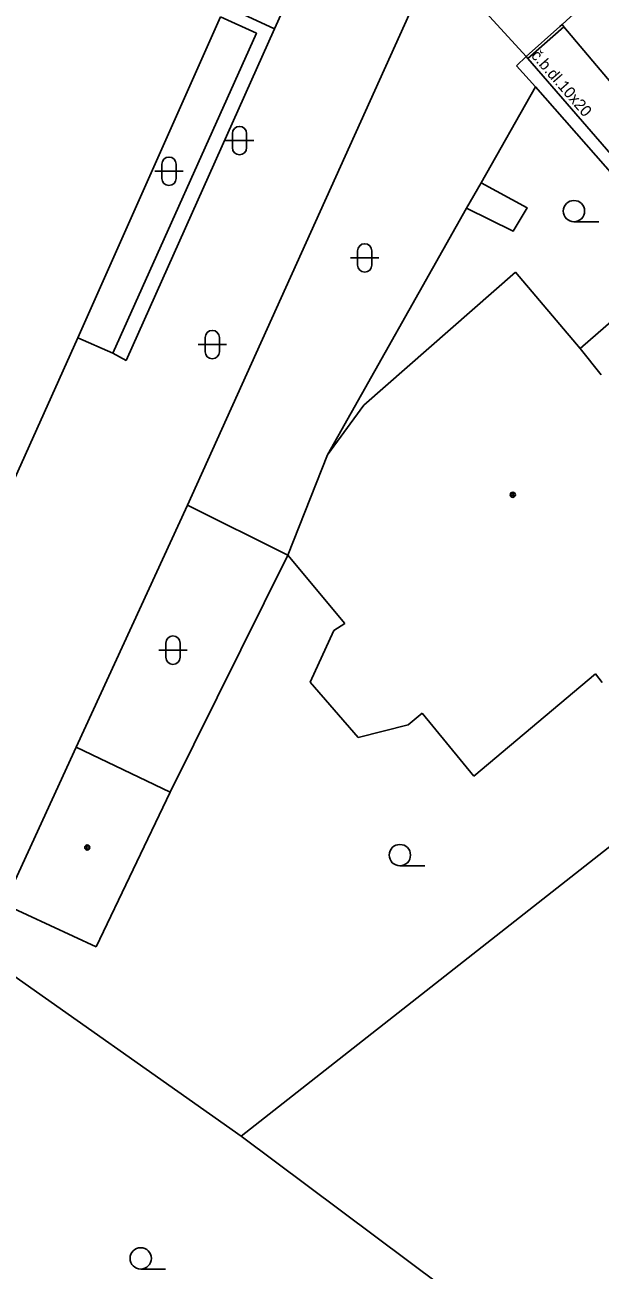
# Model space of a CAD drawing. Extents: x -600309 to -598967, y -1161267 to -1160292.
# Drawn here: x -599957.7 to -599937.48, y -1160488.76 to -1160444.95 of the extents above; entities that cross this region are included whole.
import ezdxf

# ---------------------------------------------------------------- set-up
doc = ezdxf.new("R2010")
doc.units = 0
for name, color, linetype in [('Level 11', 7, 'Continuous'), ('Level 36', 7, 'Continuous'), ('Level 39', 7, 'Continuous'), ('Level 40', 7, 'Continuous'), ('Level 5', 7, 'Continuous'), ('Level 51', 7, 'Continuous'), ('Level 7', 7, 'Continuous'), ('Level 8', 7, 'Continuous')]:
    doc.layers.add(name, color=color, linetype=linetype)

msp = doc.modelspace()

# ---------------------------------------------------------------- linework, layer by layer
at = {"layer": 'Level 11'}
for points in [[(-599947.98, -1160442.9699), (-599948.93, -1160445.09)], [(-599931.58, -1160450.81), (-599931.99, -1160451.14), (-599932.94, -1160451.9), (-599938.76, -1160445.01), (-599938.82, -1160444.93), (-599938.53, -1160444.68), (-599937.92, -1160444.14), (-599937.53, -1160443.79)], [(-599950.63, -1160444.3), (-599948.93, -1160445.09)], [(-599950.82, -1160444.6599), (-599949.56, -1160445.24), (-599954.61, -1160456.5)], [(-599940.08, -1160446.06), (-599938.9, -1160445), (-599938.82, -1160444.93)], [(-599938.76, -1160445.01), (-599940.02, -1160446.13)], [(-599948.93, -1160445.09), (-599954.14, -1160456.75)], [(-599941.6599, -1160450.5), (-599939.75, -1160447.13)], [(-599942.18, -1160451.39), (-599941.6599, -1160450.5)], [(-599941.6599, -1160450.5), (-599940.05, -1160451.38), (-599940.54, -1160452.21), (-599942.18, -1160451.39)], [(-599947.06, -1160460.08), (-599942.18, -1160451.39)], [(-599938.18, -1160456.33), (-599934.49, -1160453.12)], [(-599954.61, -1160456.5), (-599955.84, -1160455.96)], [(-599954.14, -1160456.75), (-599954.61, -1160456.5)], [(-599951.98, -1160461.84), (-599948.46, -1160463.61)]]:
    msp.add_lwpolyline(points, dxfattribs=at)
at = {"layer": 'Level 36'}
for p, q in [((-599950.406, -1160448.766), (-599950.406, -1160449.266)), ((-599949.906, -1160448.766), (-599949.906, -1160449.266)), ((-599950.656, -1160449.016), (-599949.656, -1160449.016)), ((-599952.886, -1160449.846), (-599952.886, -1160450.346)), ((-599952.386, -1160449.846), (-599952.386, -1160450.346)), ((-599953.136, -1160450.096), (-599952.136, -1160450.096)), ((-599938.4, -1160451.875), (-599937.525, -1160451.875)), ((-599946.006, -1160452.896), (-599946.006, -1160453.396)), ((-599945.506, -1160452.896), (-599945.506, -1160453.396)), ((-599946.256, -1160453.146), (-599945.256, -1160453.146)), ((-599951.366, -1160455.946), (-599951.366, -1160456.446)), ((-599950.866, -1160455.946), (-599950.866, -1160456.446)), ((-599951.616, -1160456.196), (-599950.616, -1160456.196)), ((-599952.746, -1160466.696), (-599952.746, -1160467.196)), ((-599952.246, -1160466.696), (-599952.246, -1160467.196)), ((-599952.996, -1160466.946), (-599951.996, -1160466.946)), ((-599944.52, -1160474.5349), (-599943.645, -1160474.5349)), ((-599953.63, -1160488.725), (-599952.755, -1160488.725))]:
    msp.add_line(p, q, dxfattribs=at)
for centre in [(-599938.4001, -1160451.4999), (-599944.5201, -1160474.1598), (-599953.6301, -1160488.3499)]:
    msp.add_circle(centre, 0.375, dxfattribs=at)
for centre, start, end in [((-599950.1557, -1160448.7663), 0, 180), ((-599950.1557, -1160449.2663), 180, 0), ((-599952.6357, -1160449.8463), 0, 180), ((-599952.6357, -1160450.3463), 180, 0), ((-599945.7557, -1160452.8963), 0, 180), ((-599945.7557, -1160453.3963), 180, 0), ((-599951.1157, -1160455.9463), 0, 180), ((-599951.1157, -1160456.4463), 180, 0), ((-599952.4957, -1160466.6963), 0, 180), ((-599952.4957, -1160467.1963), 180, 0)]:
    msp.add_arc(centre, 0.25, start, end, dxfattribs=at)
at = {"layer": 'Level 39'}
for centre, radius in [((-599940.55, -1160461.48), 0.09), ((-599940.55, -1160461.48), 0.0398), ((-599955.51, -1160473.89), 0.09), ((-599955.51, -1160473.89), 0.0398)]:
    msp.add_circle(centre, radius, dxfattribs=at)
at = {"layer": 'Level 5'}
for points in [[(-599950.82, -1160444.6599), (-599955.84, -1160455.96)], [(-599945.79, -1160458.33), (-599940.46, -1160453.65)], [(-599940.46, -1160453.65), (-599938.18, -1160456.33)], [(-599955.84, -1160455.96), (-599958.21, -1160461.23)], [(-599938.18, -1160456.33), (-599937.44, -1160457.26)], [(-599947.06, -1160460.08), (-599945.79, -1160458.33)], [(-599948.46, -1160463.61), (-599947.06, -1160460.08)], [(-599946.45, -1160466.01), (-599948.46, -1160463.61)], [(-599946.84, -1160466.25), (-599946.45, -1160466.01)], [(-599947.67, -1160468.07), (-599946.84, -1160466.25)], [(-599937.64, -1160467.78), (-599941.92, -1160471.38)], [(-599937.4099, -1160468.09), (-599937.64, -1160467.78)], [(-599945.99, -1160470.02), (-599947.67, -1160468.07)], [(-599943.74, -1160469.17), (-599944.23, -1160469.58)], [(-599941.92, -1160471.38), (-599943.74, -1160469.17)], [(-599944.23, -1160469.58), (-599945.99, -1160470.02)], [(-599955.9, -1160470.36), (-599958.43, -1160475.89)], [(-599955.9, -1160470.36), (-599952.59, -1160471.94)], [(-599952.59, -1160471.94), (-599955.2, -1160477.38)], [(-599955.2, -1160477.38), (-599958.43, -1160475.89)]]:
    msp.add_lwpolyline(points, dxfattribs=at)
at = {"layer": 'Level 51'}
for points in [[(-599952.59, -1160471.94), (-599948.46, -1160463.61)], [(-599950.1, -1160484.05), (-599930.69, -1160468.79)], [(-599959.2199, -1160477.62), (-599950.1, -1160484.05)]]:
    msp.add_lwpolyline(points, dxfattribs=at)
at = {"layer": 'Level 7'}
for points in [[(-599951.98, -1160461.84), (-599943.48, -1160442.99)], [(-599940.08, -1160446.06), (-599940.42, -1160446.39)], [(-599940.08, -1160446.06), (-599940.02, -1160446.13), (-599934.19, -1160452.86)], [(-599940.42, -1160446.39), (-599939.75, -1160447.13)], [(-599939.75, -1160447.13), (-599934.49, -1160453.12)], [(-599955.9, -1160470.36), (-599951.98, -1160461.84)], [(-599950.1, -1160484.05), (-599943.04, -1160489.33)]]:
    msp.add_lwpolyline(points, dxfattribs=at)
at = {"layer": 'Level 8'}
msp.add_lwpolyline([(-599940.08, -1160446.06), (-599943.28, -1160442.55)], dxfattribs=at)

# ---------------------------------------------------------------- texts
at = {"layer": 'Level 40'}
msp.add_text('č.b.dl.10x20', height=0.399978, rotation=311, dxfattribs=at).set_placement((-599939.93, -1160446.04))

doc.saveas('drawing.dxf')
